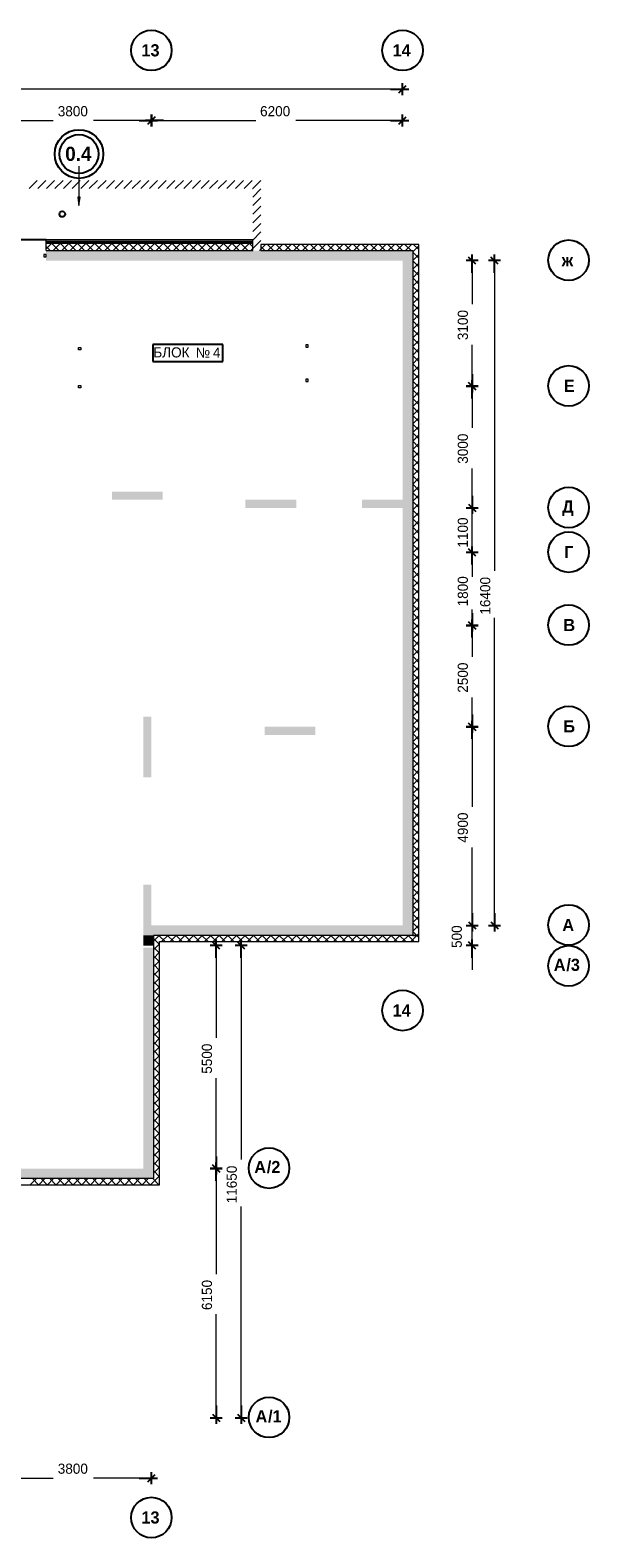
# Model space of a CAD drawing. Header units: millimetres. Extents: x -93479 to 1057970, y -66333 to 172656.
# Tile 473 of 473: x 1015616 to 1029407, y 82510 to 119710. Entities that reach past the tile are written whole.
import ezdxf

# ---------------------------------------------------------------- set-up
doc = ezdxf.new("R2010")
doc.units = ezdxf.units.MM
doc.linetypes.add('______5', pattern=[1100, 800, -100, 100, -100])
for name, color, linetype, lineweight in [('Standard', 7, 'Continuous', 25), ('Навесной фасад', 7, 'Continuous', 25), ('Общий01', 7, 'Continuous', 13), ('Оси', 40, '______5', 18), ('Уровень пола', 7, 'Continuous', 13)]:
    doc.layers.add(name, color=color, linetype=linetype, lineweight=lineweight)
doc.layers.add('Стена_ бетон несущ.', color=7, linetype='Continuous', lineweight=70, true_color=0xb4b496)
doc.styles.add('MtXpl_Century_Gothic', font='GOTHIC.TTF')
doc.styles.add('MtXpl_Century_Gothic_1', font='GOTHICB.TTF')
doc.styles.add('MtXpl_Segoe_UI_Symbo', font='seguisym.ttf')

# ---------------------------------------------------------------- blocks, each defined once
blk = doc.blocks.new('проверка')
at = {"layer": 'Навесной фасад', "linetype": 'Continuous', "lineweight": 18, "true_color": 0xf0b464, "transparency": 33554687}
blk.add_hatch(color=31, dxfattribs=at).paths.add_polyline_path([(42714, -3137), (47814, -3137), (47814, -3097), (42714, -3097)])
at = {"layer": 'Стена_ бетон несущ.', "linetype": 'Continuous', "lineweight": 18, "true_color": 0xf1f1f1, "transparency": 33554687}
for points in [[(42714, -3607), (51514, -3607), (51514, -3357), (42714, -3357)], [(51514, -3357), (51514, -12107), (51764, -12107), (51764, -3357)], [(44339, -9507), (45589, -9507), (45589, -9307), (44339, -9307)], [(47634, -9707), (48887, -9707), (48887, -9507), (47634, -9507)], [(50513, -9707), (51514, -9707), (51514, -9507), (50513, -9507)], [(51514, -12107), (51514, -20007), (51764, -20007), (51764, -12107)], [(45114, -14857), (45114, -16357), (45314, -16357), (45314, -14857)], [(48113, -15307), (49363, -15307), (49363, -15107), (48113, -15107)], [(45314, -20007), (45314, -19007), (45114, -19007), (45114, -20007)], [(51764, -20007), (45114, -20007), (45114, -20257), (45364, -20257), (51764, -20257)], [(45114, -20257), (45114, -20507), (45364, -20507), (45364, -20257)], [(45114, -20557), (45114, -26007), (45364, -26007), (45364, -20557)], [(45364, -26007), (41514, -26007), (41514, -26257), (45364, -26257)]]:
    blk.add_hatch(color=7, dxfattribs=at).paths.add_polyline_path(points)
at = {"layer": 'Уровень пола', "linetype": 'Continuous', "lineweight": 13, "transparency": 33554687}
blk.add_hatch(color=202, dxfattribs=at).paths.add_polyline_path([(43496, -2039), (43526, -2249), (43556, -2039)])
at = {"color": 0, "linetype": 'ByBlock', "lineweight": -2}
for p, q in [((51514, 475), (51514, 775)), ((51214, 625), (51664, 625)), ((51424, 535), (51604, 715)), ((45314, -300), (45314, 0)), ((45314, 0), (45314, -300)), ((51514, -300), (51514, 0)), ((45014, -150), (45464, -150)), ((45614, -150), (45164, -150)), ((45224, -240), (45404, -60)), ((45404, -60), (45224, -240)), ((51214, -150), (51664, -150)), ((51424, -240), (51604, -60)), ((53381, -3607), (53081, -3607)), ((53321, -3697), (53141, -3517)), ((53231, -3907), (53231, -3457)), ((53934, -3607), (53634, -3607)), ((53874, -3697), (53694, -3517)), ((53784, -3907), (53784, -3457)), ((53321, -6797), (53141, -6617)), ((53141, -6617), (53321, -6797)), ((53231, -6407), (53231, -6857)), ((53231, -7007), (53231, -6557)), ((53381, -6707), (53081, -6707)), ((53081, -6707), (53381, -6707)), ((53141, -9617), (53321, -9797)), ((53141, -9617), (53321, -9797)), ((53231, -9407), (53231, -9857)), ((53231, -9407), (53231, -9857)), ((53081, -9707), (53381, -9707)), ((53081, -9707), (53381, -9707)), ((53321, -10897), (53141, -10717)), ((53321, -10897), (53141, -10717)), ((53231, -11107), (53231, -10657)), ((53231, -11107), (53231, -10657)), ((53381, -10807), (53081, -10807)), ((53381, -10807), (53081, -10807)), ((53381, -12607), (53081, -12607)), ((53081, -12607), (53381, -12607)), ((53321, -12697), (53141, -12517)), ((53141, -12517), (53321, -12697)), ((53231, -12307), (53231, -12757)), ((53231, -12907), (53231, -12457)), ((53231, -14807), (53231, -15257)), ((53381, -15107), (53081, -15107)), ((53081, -15107), (53381, -15107)), ((53321, -15197), (53141, -15017)), ((53141, -15017), (53321, -15197)), ((53231, -15407), (53231, -14957)), ((53231, -19707), (53231, -20157)), ((53231, -19707), (53231, -20157)), ((53784, -19707), (53784, -20157)), ((53081, -20007), (53381, -20007)), ((53081, -20007), (53381, -20007)), ((53141, -19917), (53321, -20097)), ((53141, -19917), (53321, -20097)), ((53634, -20007), (53934, -20007)), ((53694, -19917), (53874, -20097)), ((47004, -20597), (46824, -20417)), ((46914, -20807), (46914, -20357)), ((47617, -20597), (47437, -20417)), ((47527, -20807), (47527, -20357)), ((53321, -20597), (53141, -20417)), ((53231, -20807), (53231, -20357)), ((47064, -20507), (46764, -20507)), ((47677, -20507), (47377, -20507)), ((53381, -20507), (53081, -20507)), ((47064, -26007), (46764, -26007)), ((46764, -26007), (47064, -26007)), ((47004, -26097), (46824, -25917)), ((46824, -25917), (47004, -26097)), ((46914, -25707), (46914, -26157)), ((46914, -26307), (46914, -25857)), ((46914, -31857), (46914, -32307)), ((47527, -31857), (47527, -32307)), ((46764, -32157), (47064, -32157)), ((46824, -32067), (47004, -32247)), ((47377, -32157), (47677, -32157)), ((47437, -32067), (47617, -32247)), ((45014, -33645), (45464, -33645)), ((45224, -33735), (45404, -33555)), ((45314, -33795), (45314, -33495))]:
    blk.add_line(p, q, dxfattribs=at)
for centre, radius in [((45313, 1581), 500), ((51513, 1581), 500), ((43526, -976), 600), ((43526, -976), 480), ((55611, -3597), 500), ((55611, -6697), 500), ((55611, -9697), 500), ((55611, -10797), 500), ((55611, -12597), 500), ((55611, -15097), 500), ((55611, -19997), 500), ((55611, -21007), 500), ((51513, -22107), 500), ((48217, -25997), 500), ((48217, -32147), 500), ((45313, -34619), 500)]:
    blk.add_circle(centre, radius, dxfattribs=at)
at = {"layer": 'Standard', "color": 7, "linetype": 'Continuous', "lineweight": 13, "transparency": 33554687}
for p, q in [((42714, -3454), (42658, -3454)), ((42658, -3454), (42658, -3510)), ((42658, -3510), (42714, -3510)), ((42714, -3510), (42714, -3454)), ((43515, -5803), (43515, -5747)), ((43515, -5747), (43571, -5747)), ((43571, -5803), (43515, -5803)), ((43571, -5747), (43571, -5803)), ((49126, -5687), (49126, -5743)), ((49182, -5687), (49126, -5687)), ((49126, -5743), (49182, -5743)), ((49182, -5743), (49182, -5687)), ((43515, -6747), (43515, -6691)), ((43515, -6691), (43571, -6691)), ((43571, -6691), (43571, -6747)), ((49126, -6531), (49126, -6587)), ((49182, -6531), (49126, -6531)), ((49126, -6587), (49182, -6587)), ((49182, -6587), (49182, -6531)), ((43571, -6747), (43515, -6747))]:
    blk.add_line(p, q, dxfattribs=at)
at = {"layer": 'Навесной фасад', "color": 7, "linetype": 'Continuous', "lineweight": 25, "transparency": 33554687}
blk.add_line((42714, -3097), (41514, -3097), dxfattribs=at)
at = {"layer": 'Навесной фасад', "color": 7, "linetype": 'Continuous', "lineweight": 13, "transparency": 33554687}
for p, q in [((42714, -3137), (42714, -3097)), ((47814, -3097), (42714, -3097)), ((42714, -3177), (42714, -3137)), ((47814, -3137), (42714, -3137)), ((42714, -3137), (47814, -3137)), ((42714, -3177), (47814, -3177)), ((47814, -3137), (47814, -3097)), ((47814, -3177), (47814, -3137))]:
    blk.add_line(p, q, dxfattribs=at)
at = {"layer": 'Навесной фасад', "color": 41, "linetype": 'Continuous', "lineweight": 13, "transparency": 33554687}
for p, q in [((42714, -3357), (42714, -3177)), ((47814, -3177), (42714, -3177)), ((47814, -3357), (47814, -3177)), ((51764, -3207), (48014, -3207)), ((48014, -3207), (48014, -3357)), ((51914, -3207), (51764, -3207)), ((51914, -20257), (51914, -3207)), ((42714, -3357), (47814, -3357)), ((48014, -3357), (51514, -3357)), ((51514, -3357), (51764, -3357)), ((51764, -3357), (51764, -12107)), ((51764, -12107), (51764, -20007)), ((51764, -20007), (51764, -20257)), ((45364, -20257), (45364, -20507)), ((45514, -20257), (45364, -20257)), ((51764, -20257), (45514, -20257)), ((45514, -20407), (51914, -20407)), ((45514, -26257), (45514, -20407)), ((51914, -20257), (51764, -20257)), ((51764, -20257), (51914, -20257)), ((51914, -20407), (51914, -20257)), ((45364, -20507), (45364, -20557)), ((45364, -20557), (45364, -26007)), ((45364, -26007), (45364, -26257)), ((45364, -26257), (41914, -26257)), ((41914, -26407), (45514, -26407)), ((45514, -26407), (45514, -26257))]:
    blk.add_line(p, q, dxfattribs=at)
at = {"layer": 'Навесной фасад', "color": 41, "linetype": 'Continuous', "lineweight": 18, "transparency": 33554687}
for p, q in [((42714, -3319), (42856, -3177)), ((42813, -3357), (42714, -3257)), ((43026, -3357), (42846, -3177)), ((42888, -3357), (43068, -3177)), ((43238, -3357), (43058, -3177)), ((43100, -3357), (43280, -3177)), ((43450, -3357), (43270, -3177)), ((43312, -3357), (43492, -3177)), ((43662, -3357), (43482, -3177)), ((43524, -3357), (43704, -3177)), ((43874, -3357), (43694, -3177)), ((43736, -3357), (43916, -3177)), ((44086, -3357), (43906, -3177)), ((43949, -3357), (44129, -3177)), ((44298, -3357), (44118, -3177)), ((44161, -3357), (44341, -3177)), ((44511, -3357), (44331, -3177)), ((44373, -3357), (44553, -3177)), ((44723, -3357), (44543, -3177)), ((44585, -3357), (44765, -3177)), ((44935, -3357), (44755, -3177)), ((44797, -3357), (44977, -3177)), ((45147, -3357), (44967, -3177)), ((45009, -3357), (45189, -3177)), ((45359, -3357), (45179, -3177)), ((45221, -3357), (45401, -3177)), ((45571, -3357), (45391, -3177)), ((45433, -3357), (45613, -3177)), ((45783, -3357), (45603, -3177)), ((45646, -3357), (45826, -3177)), ((45995, -3357), (45815, -3177)), ((45858, -3357), (46038, -3177)), ((46208, -3357), (46028, -3177)), ((46070, -3357), (46250, -3177)), ((46420, -3357), (46240, -3177)), ((46282, -3357), (46462, -3177)), ((46632, -3357), (46452, -3177)), ((46494, -3357), (46674, -3177)), ((46844, -3357), (46664, -3177)), ((46706, -3357), (46886, -3177)), ((47056, -3357), (46876, -3177)), ((46918, -3357), (47098, -3177)), ((47268, -3357), (47088, -3177)), ((47131, -3357), (47311, -3177)), ((47480, -3357), (47300, -3177)), ((47343, -3357), (47523, -3177)), ((47693, -3357), (47513, -3177)), ((47555, -3357), (47735, -3177)), ((47814, -3266), (47725, -3177)), ((47767, -3357), (47814, -3310)), ((48014, -3322), (48129, -3207)), ((48117, -3357), (48014, -3254)), ((48329, -3357), (48179, -3207)), ((48191, -3357), (48341, -3207)), ((48541, -3357), (48391, -3207)), ((48403, -3357), (48553, -3207)), ((48753, -3357), (48603, -3207)), ((48615, -3357), (48765, -3207)), ((48965, -3357), (48815, -3207)), ((48828, -3357), (48978, -3207)), ((49177, -3357), (49027, -3207)), ((49040, -3357), (49190, -3207)), ((49390, -3357), (49240, -3207)), ((49252, -3357), (49402, -3207)), ((49602, -3357), (49452, -3207)), ((49464, -3357), (49614, -3207)), ((49814, -3357), (49664, -3207)), ((49676, -3357), (49826, -3207)), ((50026, -3357), (49876, -3207)), ((49888, -3357), (50038, -3207)), ((50238, -3357), (50088, -3207)), ((50100, -3357), (50250, -3207)), ((50450, -3357), (50300, -3207)), ((50312, -3357), (50462, -3207)), ((50662, -3357), (50512, -3207)), ((50525, -3357), (50675, -3207)), ((50874, -3357), (50724, -3207)), ((50737, -3357), (50887, -3207)), ((51087, -3357), (50937, -3207)), ((50949, -3357), (51099, -3207)), ((51299, -3357), (51149, -3207)), ((51161, -3357), (51311, -3207)), ((51511, -3357), (51361, -3207)), ((51373, -3357), (51523, -3207)), ((51723, -3357), (51573, -3207)), ((51585, -3357), (51735, -3207)), ((51764, -3391), (51914, -3241)), ((51914, -3335), (51785, -3207)), ((51914, -3547), (51764, -3397)), ((51764, -3603), (51914, -3453)), ((51914, -3760), (51764, -3610)), ((51764, -3815), (51914, -3665)), ((51914, -3972), (51764, -3822)), ((51764, -4027), (51914, -3877)), ((51914, -4184), (51764, -4034)), ((51764, -4239), (51914, -4089)), ((51914, -4396), (51764, -4246)), ((51764, -4451), (51914, -4301)), ((51914, -4608), (51764, -4458)), ((51764, -4664), (51914, -4514)), ((51914, -4820), (51764, -4670)), ((51764, -4876), (51914, -4726)), ((51914, -5032), (51764, -4882)), ((51764, -5088), (51914, -4938)), ((51914, -5244), (51764, -5094)), ((51764, -5300), (51914, -5150)), ((51914, -5457), (51764, -5307)), ((51764, -5512), (51914, -5362)), ((51914, -5669), (51764, -5519)), ((51764, -5724), (51914, -5574)), ((51914, -5881), (51764, -5731)), ((51764, -5936), (51914, -5786)), ((51914, -6093), (51764, -5943)), ((51764, -6149), (51914, -5999)), ((51914, -6305), (51764, -6155)), ((51764, -6361), (51914, -6211)), ((51914, -6517), (51764, -6367)), ((51764, -6573), (51914, -6423)), ((51914, -6729), (51764, -6579)), ((51764, -6785), (51914, -6635)), ((51914, -6942), (51764, -6792)), ((51764, -6997), (51914, -6847)), ((51914, -7154), (51764, -7004)), ((51764, -7209), (51914, -7059)), ((51914, -7366), (51764, -7216)), ((51764, -7421), (51914, -7271)), ((51914, -7578), (51764, -7428)), ((51764, -7633), (51914, -7483)), ((51914, -7790), (51764, -7640)), ((51764, -7846), (51914, -7696)), ((51914, -8002), (51764, -7852)), ((51764, -8058), (51914, -7908)), ((51914, -8214), (51764, -8064)), ((51764, -8270), (51914, -8120)), ((51914, -8426), (51764, -8276)), ((51764, -8482), (51914, -8332)), ((51914, -8639), (51764, -8489)), ((51764, -8694), (51914, -8544)), ((51914, -8851), (51764, -8701)), ((51764, -8906), (51914, -8756)), ((51914, -9063), (51764, -8913)), ((51764, -9118), (51914, -8968)), ((51914, -9275), (51764, -9125)), ((51764, -9331), (51914, -9181)), ((51914, -9487), (51764, -9337)), ((51764, -9543), (51914, -9393)), ((51914, -9699), (51764, -9549)), ((51764, -9755), (51914, -9605)), ((51914, -9911), (51764, -9761)), ((51764, -9967), (51914, -9817)), ((51914, -10124), (51764, -9974)), ((51764, -10179), (51914, -10029)), ((51914, -10336), (51764, -10186)), ((51764, -10391), (51914, -10241)), ((51914, -10548), (51764, -10398)), ((51764, -10603), (51914, -10453)), ((51914, -10760), (51764, -10610)), ((51764, -10815), (51914, -10665)), ((51914, -10972), (51764, -10822)), ((51764, -11028), (51914, -10878)), ((51914, -11184), (51764, -11034)), ((51764, -11240), (51914, -11090)), ((51914, -11396), (51764, -11246)), ((51764, -11452), (51914, -11302)), ((51914, -11608), (51764, -11458)), ((51764, -11664), (51914, -11514)), ((51914, -11821), (51764, -11671)), ((51764, -11876), (51914, -11726)), ((51914, -12033), (51764, -11883)), ((51764, -12088), (51914, -11938)), ((51914, -12245), (51764, -12095)), ((51764, -12300), (51914, -12150)), ((51914, -12457), (51764, -12307)), ((51764, -12512), (51914, -12362)), ((51914, -12669), (51764, -12519)), ((51764, -12725), (51914, -12575)), ((51914, -12881), (51764, -12731)), ((51764, -12937), (51914, -12787)), ((51914, -13093), (51764, -12943)), ((51764, -13149), (51914, -12999)), ((51914, -13305), (51764, -13155)), ((51764, -13361), (51914, -13211)), ((51914, -13518), (51764, -13368)), ((51764, -13573), (51914, -13423)), ((51914, -13730), (51764, -13580)), ((51764, -13785), (51914, -13635)), ((51914, -13942), (51764, -13792)), ((51764, -13997), (51914, -13847)), ((51914, -14154), (51764, -14004)), ((51764, -14210), (51914, -14060)), ((51914, -14366), (51764, -14216)), ((51764, -14422), (51914, -14272)), ((51914, -14578), (51764, -14428)), ((51764, -14634), (51914, -14484)), ((51914, -14790), (51764, -14640)), ((51764, -14846), (51914, -14696)), ((51914, -15003), (51764, -14853)), ((51764, -15058), (51914, -14908)), ((51914, -15215), (51764, -15065)), ((51764, -15270), (51914, -15120)), ((51914, -15427), (51764, -15277)), ((51764, -15482), (51914, -15332)), ((51914, -15639), (51764, -15489)), ((51764, -15694), (51914, -15544)), ((51914, -15851), (51764, -15701)), ((51764, -15907), (51914, -15757)), ((51914, -16063), (51764, -15913)), ((51764, -16119), (51914, -15969)), ((51914, -16275), (51764, -16125)), ((51764, -16331), (51914, -16181)), ((51914, -16487), (51764, -16337)), ((51764, -16543), (51914, -16393)), ((51914, -16700), (51764, -16550)), ((51764, -16755), (51914, -16605)), ((51914, -16912), (51764, -16762)), ((51764, -16967), (51914, -16817)), ((51914, -17124), (51764, -16974)), ((51764, -17179), (51914, -17029)), ((51914, -17336), (51764, -17186)), ((51764, -17392), (51914, -17242)), ((51914, -17548), (51764, -17398)), ((51764, -17604), (51914, -17454)), ((51914, -17760), (51764, -17610)), ((51764, -17816), (51914, -17666)), ((51914, -17972), (51764, -17822)), ((51764, -18028), (51914, -17878)), ((51914, -18185), (51764, -18035)), ((51764, -18240), (51914, -18090)), ((51914, -18397), (51764, -18247)), ((51764, -18452), (51914, -18302)), ((51914, -18609), (51764, -18459)), ((51764, -18664), (51914, -18514)), ((51914, -18821), (51764, -18671)), ((51764, -18876), (51914, -18726)), ((51914, -19033), (51764, -18883)), ((51764, -19089), (51914, -18939)), ((51914, -19245), (51764, -19095)), ((51764, -19301), (51914, -19151)), ((51914, -19457), (51764, -19307)), ((51764, -19513), (51914, -19363)), ((51914, -19669), (51764, -19519)), ((51764, -19725), (51914, -19575)), ((51914, -19882), (51764, -19732)), ((51764, -19937), (51914, -19787)), ((51914, -20094), (51764, -19944)), ((51764, -20149), (51914, -19999)), ((45364, -20397), (45504, -20257)), ((45514, -20482), (45364, -20332)), ((45364, -20610), (45514, -20460)), ((45514, -20270), (45501, -20257)), ((45651, -20407), (45514, -20270)), ((45566, -20407), (45716, -20257)), ((45863, -20407), (45713, -20257)), ((45778, -20407), (45928, -20257)), ((46075, -20407), (45925, -20257)), ((45990, -20407), (46140, -20257)), ((46287, -20407), (46137, -20257)), ((46203, -20407), (46353, -20257)), ((46499, -20407), (46349, -20257)), ((46415, -20407), (46565, -20257)), ((46711, -20407), (46561, -20257)), ((46627, -20407), (46777, -20257)), ((46923, -20407), (46773, -20257)), ((46839, -20407), (46989, -20257)), ((47136, -20407), (46986, -20257)), ((47051, -20407), (47201, -20257)), ((47348, -20407), (47198, -20257)), ((47263, -20407), (47413, -20257)), ((47560, -20407), (47410, -20257)), ((47475, -20407), (47625, -20257)), ((47772, -20407), (47622, -20257)), ((47687, -20407), (47837, -20257)), ((47984, -20407), (47834, -20257)), ((47900, -20407), (48050, -20257)), ((48196, -20407), (48046, -20257)), ((48112, -20407), (48262, -20257)), ((48408, -20407), (48258, -20257)), ((48324, -20407), (48474, -20257)), ((48620, -20407), (48470, -20257)), ((48536, -20407), (48686, -20257)), ((48833, -20407), (48683, -20257)), ((48748, -20407), (48898, -20257)), ((49045, -20407), (48895, -20257)), ((48960, -20407), (49110, -20257)), ((49257, -20407), (49107, -20257)), ((49172, -20407), (49322, -20257)), ((49469, -20407), (49319, -20257)), ((49385, -20407), (49535, -20257)), ((49681, -20407), (49531, -20257)), ((49597, -20407), (49747, -20257)), ((49893, -20407), (49743, -20257)), ((49809, -20407), (49959, -20257)), ((50105, -20407), (49955, -20257)), ((50021, -20407), (50171, -20257)), ((50318, -20407), (50168, -20257)), ((50233, -20407), (50383, -20257)), ((50530, -20407), (50380, -20257)), ((50445, -20407), (50595, -20257)), ((50742, -20407), (50592, -20257)), ((50657, -20407), (50807, -20257)), ((50954, -20407), (50804, -20257)), ((50869, -20407), (51019, -20257)), ((51166, -20407), (51016, -20257)), ((51082, -20407), (51232, -20257)), ((51378, -20407), (51228, -20257)), ((51294, -20407), (51444, -20257)), ((51590, -20407), (51440, -20257)), ((51506, -20407), (51656, -20257)), ((51802, -20407), (51652, -20257)), ((51718, -20407), (51868, -20257)), ((51865, -20257), (51764, -20156)), ((51914, -20306), (51865, -20257)), ((51868, -20257), (51914, -20211)), ((45514, -20694), (45364, -20544)), ((45364, -20822), (45514, -20672)), ((45514, -20906), (45364, -20756)), ((45364, -21034), (45514, -20884)), ((45514, -21118), (45364, -20968)), ((45364, -21246), (45514, -21096)), ((45514, -21330), (45364, -21180)), ((45364, -21458), (45514, -21308)), ((45514, -21543), (45364, -21393)), ((45364, -21670), (45514, -21520)), ((45514, -21755), (45364, -21605)), ((45364, -21882), (45514, -21732)), ((45514, -21967), (45364, -21817)), ((45364, -22094), (45514, -21944)), ((45514, -22179), (45364, -22029)), ((45364, -22307), (45514, -22157)), ((45514, -22391), (45364, -22241)), ((45364, -22519), (45514, -22369)), ((45514, -22603), (45364, -22453)), ((45364, -22731), (45514, -22581)), ((45514, -22815), (45364, -22665)), ((45364, -22943), (45514, -22793)), ((45514, -23028), (45364, -22878)), ((45364, -23155), (45514, -23005)), ((45514, -23240), (45364, -23090)), ((45364, -23367), (45514, -23217)), ((45514, -23452), (45364, -23302)), ((45364, -23579), (45514, -23429)), ((45514, -23664), (45364, -23514)), ((45364, -23792), (45514, -23642)), ((45514, -23876), (45364, -23726)), ((45364, -24004), (45514, -23854)), ((45514, -24088), (45364, -23938)), ((45364, -24216), (45514, -24066)), ((45514, -24300), (45364, -24150)), ((45364, -24428), (45514, -24278)), ((45514, -24512), (45364, -24362)), ((45364, -24640), (45514, -24490)), ((45514, -24725), (45364, -24575)), ((45364, -24852), (45514, -24702)), ((45514, -24937), (45364, -24787)), ((45364, -25064), (45514, -24914)), ((45514, -25149), (45364, -24999)), ((45364, -25276), (45514, -25126)), ((45514, -25361), (45364, -25211)), ((45364, -25489), (45514, -25339)), ((45514, -25573), (45364, -25423)), ((45364, -25701), (45514, -25551)), ((45514, -25785), (45364, -25635)), ((45364, -25913), (45514, -25763)), ((45514, -25997), (45364, -25847)), ((45364, -26125), (45514, -25975)), ((42324, -26407), (42474, -26257)), ((42529, -26407), (42379, -26257)), ((42536, -26407), (42686, -26257)), ((42741, -26407), (42591, -26257)), ((42748, -26407), (42898, -26257)), ((42953, -26407), (42803, -26257)), ((42960, -26407), (43110, -26257)), ((43165, -26407), (43015, -26257)), ((43172, -26407), (43322, -26257)), ((43377, -26407), (43227, -26257)), ((43385, -26407), (43535, -26257)), ((43590, -26407), (43440, -26257)), ((43597, -26407), (43747, -26257)), ((43802, -26407), (43652, -26257)), ((43809, -26407), (43959, -26257)), ((44014, -26407), (43864, -26257)), ((44021, -26407), (44171, -26257)), ((44226, -26407), (44076, -26257)), ((44233, -26407), (44383, -26257)), ((44438, -26407), (44288, -26257)), ((44445, -26407), (44595, -26257)), ((44650, -26407), (44500, -26257)), ((44657, -26407), (44807, -26257)), ((44862, -26407), (44712, -26257)), ((44869, -26407), (45019, -26257)), ((45075, -26407), (44925, -26257)), ((45082, -26407), (45232, -26257)), ((45287, -26407), (45137, -26257)), ((45294, -26407), (45444, -26257)), ((45499, -26407), (45349, -26257)), ((45514, -26209), (45364, -26059)), ((45444, -26257), (45514, -26187)), ((45506, -26407), (45514, -26399))]:
    blk.add_line(p, q, dxfattribs=at)
at = {"layer": 'Общий01', "color": 7, "linetype": 'Continuous', "lineweight": 25, "transparency": 33554687}
for p, q in [((47075, -5676), (45350, -5676)), ((45350, -5676), (45350, -6093)), ((47075, -6093), (47075, -5676)), ((45350, -6093), (47075, -6093))]:
    blk.add_line(p, q, dxfattribs=at)
blk.add_circle((43114, -2457), 70, dxfattribs=at)
at = {"layer": 'Оси', "color": 218, "linetype": 'Continuous', "lineweight": 0, "transparency": 33554687}
for p, q in [((51214, 625), (23526, 625)), ((41814, -150), (42889, -150)), ((45014, -150), (43887, -150)), ((45614, -150), (47895, -150)), ((51214, -150), (48882, -150)), ((53231, -3907), (53231, -4683)), ((53784, -3907), (53784, -11263)), ((53231, -6407), (53231, -5681)), ((53231, -7007), (53231, -7733)), ((53231, -9407), (53231, -8731)), ((53231, -9407), (53231, -9107)), ((53231, -10807), (53231, -9707)), ((53231, -11107), (53231, -11252)), ((53231, -11107), (53231, -11407)), ((53231, -12307), (53231, -12213)), ((53784, -19707), (53784, -12416)), ((53231, -12907), (53231, -13382)), ((53231, -14807), (53231, -14382)), ((53231, -15407), (53231, -17081)), ((53231, -19707), (53231, -18083)), ((53231, -19707), (53231, -19407)), ((53231, -20507), (53231, -20007)), ((46914, -20807), (46914, -22784)), ((47527, -20807), (47527, -25788)), ((53231, -20807), (53231, -21107)), ((46914, -25707), (46914, -23780)), ((46914, -26307), (46914, -28614)), ((47527, -31857), (47527, -26941)), ((46914, -31857), (46914, -29601)), ((41814, -33645), (42889, -33645)), ((45014, -33645), (43887, -33645))]:
    blk.add_line(p, q, dxfattribs=at)
at = {"layer": 'Оси', "color": 218, "linetype": 'Continuous', "lineweight": 13, "transparency": 33554687}
blk.add_line((45314, -33575), (45314, -33645), dxfattribs=at)
at = {"layer": 'Стена_ бетон несущ.', "color": 7, "linetype": 'Continuous', "lineweight": 18, "transparency": 33554687}
for p, q in [((42297, -1827), (42497, -1627)), ((42509, -1827), (42709, -1627)), ((42721, -1827), (42921, -1627)), ((42933, -1827), (43133, -1627)), ((43145, -1827), (43345, -1627)), ((43357, -1827), (43557, -1627)), ((43569, -1827), (43769, -1627)), ((43781, -1827), (43981, -1627)), ((43994, -1827), (44194, -1627)), ((44206, -1827), (44406, -1627)), ((44418, -1827), (44618, -1627)), ((44630, -1827), (44830, -1627)), ((44842, -1827), (45042, -1627)), ((45054, -1827), (45254, -1627)), ((45266, -1827), (45466, -1627)), ((45479, -1827), (45679, -1627)), ((45691, -1827), (45891, -1627)), ((45903, -1827), (46103, -1627)), ((46115, -1827), (46315, -1627)), ((46327, -1827), (46527, -1627)), ((46539, -1827), (46739, -1627)), ((46751, -1827), (46951, -1627)), ((46963, -1827), (47163, -1627)), ((47176, -1827), (47376, -1627)), ((47388, -1827), (47588, -1627)), ((47600, -1827), (47800, -1627)), ((47812, -1827), (47814, -1825)), ((47814, -1825), (48012, -1627)), ((47814, -2038), (48014, -1838)), ((47814, -2250), (48014, -2050)), ((47814, -2462), (48014, -2262)), ((47814, -2674), (48014, -2474)), ((47814, -2886), (48014, -2686)), ((47814, -3098), (48014, -2898)), ((47814, -3310), (48014, -3110)), ((47979, -3357), (48014, -3322))]:
    blk.add_line(p, q, dxfattribs=at)
at = {"layer": 'Уровень пола', "color": 202, "linetype": 'Continuous', "lineweight": 13, "transparency": 33554687}
for p, q in [((43526, -1279), (43526, -2249)), ((43556, -2039), (43496, -2039)), ((43496, -2039), (43526, -2249)), ((43526, -2039), (43526, -2024)), ((43526, -2249), (43556, -2039)), ((43526, -2249), (43526, -2249)), ((43526, -2249), (43526, -2249)), ((43526, -2249), (43526, -2249))]:
    blk.add_line(p, q, dxfattribs=at)
at = {"layer": 'Общий01', "color": 7, "transparency": 33554687}
for s, style, p in [('БЛОК', 'MtXpl_Century_Gothic', (45361, -5995)), ('№', 'MtXpl_Segoe_UI_Symbo', (46407, -6001)), ('4', 'MtXpl_Century_Gothic', (46832, -6001))]:
    blk.add_text(s, height=250, dxfattribs=dict(at, style=style)).set_placement(p)
at = {"layer": 'Оси', "color": 16, "transparency": 33554687, "style": 'MtXpl_Century_Gothic_1'}
for s, p in [('13', (45068, 1434)), ('14', (51267, 1431)), ('ж', (55440, -3747)), ('Е', (55495, -6847)), ('Д', (55450, -9824)), ('Г', (55503, -10947)), ('В', (55483, -12747)), ('Б', (55483, -15247)), ('А', (55457, -20147)), ('А', (55246, -21130)), ('/3', (55555, -21130)), ('14', (51267, -22257)), ('А', (47853, -26120)), ('/2', (48162, -26120)), ('А', (47884, -32270)), ('/1', (48193, -32270)), ('13', (45068, -34766))]:
    blk.add_text(s, height=300, dxfattribs=at).set_placement(p)
at = {"layer": 'Оси', "color": 218, "transparency": 33554687, "style": 'MtXpl_Century_Gothic'}
for s, p in [('3800', (43002, -44)), ('6200', (47996, -44)), ('3800', (43002, -33538))]:
    blk.add_text(s, height=250, dxfattribs=at).set_placement(p)
for s, p in [('3100', (53125, -5568)), ('3000', (53125, -8618)), ('1100', (53125, -10687)), ('1800', (53125, -12137)), ('16400', (53678, -12341)), ('2500', (53125, -14267)), ('4900', (53125, -17967)), ('500', (52975, -20565)), ('5500', (46808, -23669)), ('11650', (47421, -26866)), ('6150', (46808, -29499))]:
    blk.add_text(s, height=250, rotation=90, dxfattribs=at).set_placement(p)
at = {"layer": 'Уровень пола', "color": 202, "transparency": 33554687, "style": 'MtXpl_Century_Gothic_1'}
blk.add_text('0.4', height=350, dxfattribs=at).set_placement((43185, -1146))

msp = doc.modelspace()

# ---------------------------------------------------------------- block references
msp.add_blockref('проверка', (973295.7, 117629.5))

doc.saveas('drawing.dxf')
